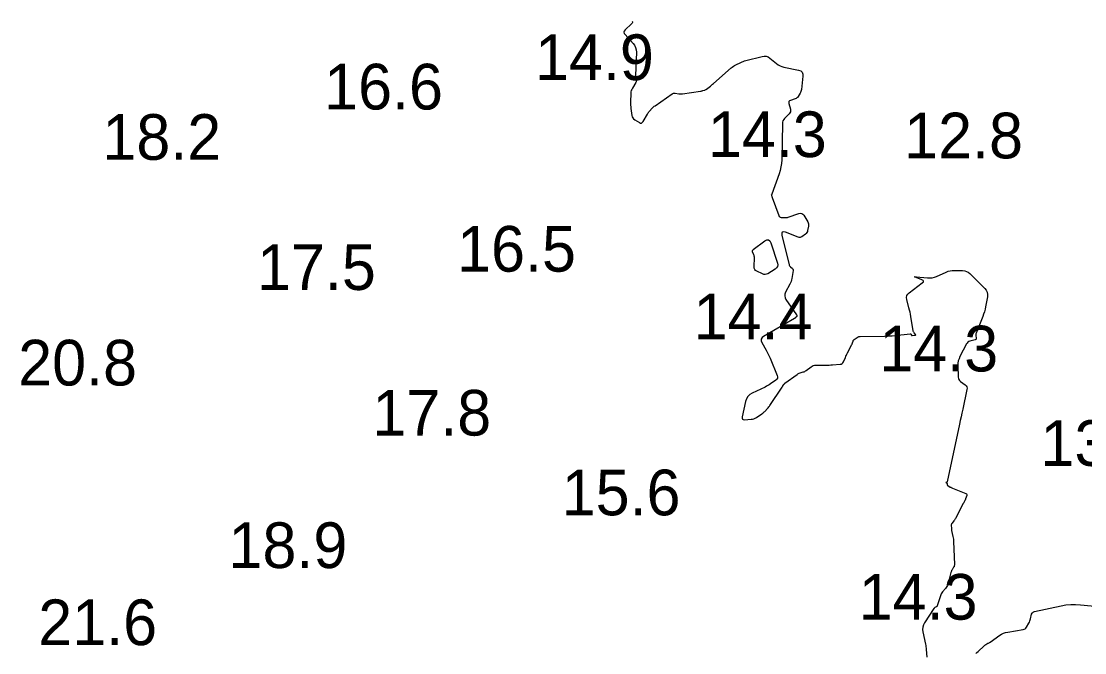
# Model space of a CAD drawing. Extents: x 3040093 to 3056816, y 408076 to 509144.
# Drawn here: x 3044574 to 3044690.5, y 435403.2 to 435472.3 of the extents above; entities that cross this region are included whole.
import ezdxf

# ---------------------------------------------------------------- set-up
doc = ezdxf.new("R2010")
doc.units = 0
doc.layers.add('V-CHAN-CONT-EL15', color=7, linetype='Continuous')
doc.layers.add('V-TOPO-SOUN-0810', color=7, linetype='Continuous')

msp = doc.modelspace()

# ---------------------------------------------------------------- linework, layer by layer
at = {"layer": 'V-CHAN-CONT-EL15'}
for points in [[(3044640.95, 435472.37), (3044640.97, 435472.29), (3044640.97, 435472.2), (3044640.93, 435472.13), (3044640.87, 435472.06), (3044640.18, 435471.41), (3044640.08, 435471.28), (3044640.04, 435471.15), (3044640.07, 435471.01), (3044640.16, 435470.88), (3044641.04, 435469.93), (3044641.2, 435469.72), (3044641.32, 435469.48), (3044641.38, 435469.23), (3044641.4, 435468.96), (3044641.32, 435466.41), (3044641.32, 435466.35), (3044641.33, 435466.28), (3044641.33, 435466.22), (3044641.34, 435466.15), (3044641.38, 435465.9), (3044641.39, 435465.83), (3044641.38, 435465.77), (3044641.37, 435465.72), (3044641.34, 435465.66), (3044640.96, 435465.01), (3044640.89, 435464.89), (3044640.84, 435464.75), (3044640.81, 435464.61), (3044640.8, 435464.47), (3044640.76, 435463.5), (3044640.76, 435463.32), (3044640.77, 435463.15), (3044640.78, 435462.97), (3044640.8, 435462.79), (3044640.92, 435462.03), (3044640.95, 435461.89), (3044641.01, 435461.77), (3044641.1, 435461.66), (3044641.22, 435461.57), (3044641.73, 435461.26), (3044641.85, 435461.2), (3044641.95, 435461.2), (3044642.05, 435461.26), (3044642.13, 435461.36), (3044642.6, 435462.19), (3044642.66, 435462.28), (3044642.71, 435462.36), (3044642.78, 435462.44), (3044642.85, 435462.52), (3044643.13, 435462.83), (3044643.2, 435462.9), (3044643.27, 435462.97), (3044643.35, 435463.04), (3044643.44, 435463.1), (3044645.31, 435464.4), (3044645.39, 435464.44), (3044645.48, 435464.47), (3044645.57, 435464.48), (3044645.66, 435464.48), (3044646.05, 435464.41), (3044646.15, 435464.4), (3044646.24, 435464.39), (3044646.34, 435464.4), (3044646.44, 435464.41), (3044648.43, 435464.7), (3044648.49, 435464.71), (3044648.55, 435464.73), (3044648.6, 435464.74), (3044648.66, 435464.75), (3044648.88, 435464.82), (3044648.94, 435464.84), (3044648.99, 435464.86), (3044649.04, 435464.89), (3044649.09, 435464.92), (3044649.5, 435465.25), (3044649.58, 435465.32), (3044649.67, 435465.38), (3044649.75, 435465.45), (3044649.83, 435465.52), (3044651.78, 435467.25), (3044651.9, 435467.34), (3044652.02, 435467.43), (3044652.15, 435467.51), (3044652.28, 435467.58), (3044652.83, 435467.84), (3044652.97, 435467.91), (3044653.11, 435467.96), (3044653.25, 435468.01), (3044653.4, 435468.05), (3044655.19, 435468.5), (3044655.41, 435468.54), (3044655.62, 435468.52), (3044655.82, 435468.44), (3044656.01, 435468.32), (3044656.74, 435467.72), (3044656.93, 435467.59), (3044657.13, 435467.48), (3044657.34, 435467.39), (3044657.56, 435467.33), (3044659.16, 435466.99), (3044659.39, 435466.91), (3044659.55, 435466.77), (3044659.63, 435466.57), (3044659.64, 435466.32), (3044659.47, 435464.87), (3044659.45, 435464.76), (3044659.42, 435464.66), (3044659.38, 435464.56), (3044659.33, 435464.47), (3044659.1, 435464.1), (3044659.04, 435464.02), (3044658.97, 435463.95), (3044658.88, 435463.89), (3044658.78, 435463.85), (3044658.27, 435463.67), (3044658.17, 435463.62), (3044658.11, 435463.55), (3044658.08, 435463.46), (3044658.1, 435463.35), (3044658.26, 435462.71), (3044658.28, 435462.57), (3044658.27, 435462.44), (3044658.22, 435462.31), (3044658.13, 435462.2), (3044657.63, 435461.71), (3044657.53, 435461.58), (3044657.45, 435461.44), (3044657.41, 435461.3), (3044657.39, 435461.14), (3044657.31, 435457.18), (3044657.28, 435456.78), (3044657.23, 435456.4), (3044657.14, 435456.01), (3044657.02, 435455.64), (3044656.23, 435453.42), (3044656.22, 435453.41), (3044656.22, 435453.4), (3044656.21, 435453.39), (3044656.21, 435453.38), (3044656.18, 435453.35), (3044656.18, 435453.34), (3044656.17, 435453.33), (3044656.17, 435453.32), (3044656.18, 435453.31), (3044656.23, 435453.16), (3044656.24, 435453.13), (3044656.25, 435453.11), (3044656.26, 435453.08), (3044656.27, 435453.05), (3044656.99, 435451.08), (3044657.03, 435450.99), (3044657.09, 435450.93), (3044657.16, 435450.9), (3044657.25, 435450.88), (3044657.64, 435450.86), (3044657.74, 435450.85), (3044657.84, 435450.86), (3044657.93, 435450.88), (3044658.03, 435450.91), (3044659.19, 435451.31), (3044659.36, 435451.34), (3044659.5, 435451.32), (3044659.62, 435451.24), (3044659.73, 435451.11), (3044660.16, 435450.38), (3044660.21, 435450.27), (3044660.24, 435450.16), (3044660.25, 435450.04), (3044660.24, 435449.92), (3044660.15, 435449.43), (3044660.12, 435449.32), (3044660.07, 435449.22), (3044660, 435449.13), (3044659.92, 435449.05), (3044659.52, 435448.75), (3044659.42, 435448.7), (3044659.32, 435448.67), (3044659.21, 435448.67), (3044659.1, 435448.7), (3044657.74, 435449.25), (3044657.51, 435449.31), (3044657.37, 435449.28), (3044657.32, 435449.14), (3044657.34, 435448.91), (3044658.12, 435445.71), (3044658.14, 435445.65), (3044658.17, 435445.58), (3044658.21, 435445.53), (3044658.26, 435445.48), (3044658.48, 435445.29), (3044658.52, 435445.23), (3044658.55, 435445.18), (3044658.57, 435445.12), (3044658.56, 435445.05), (3044658.43, 435444.2), (3044658.4, 435444.04), (3044658.35, 435443.88), (3044658.29, 435443.73), (3044658.22, 435443.58), (3044657.73, 435442.68), (3044657.65, 435442.48), (3044657.64, 435442.29), (3044657.68, 435442.09), (3044657.77, 435441.9), (3044658.93, 435440.22), (3044658.94, 435440.2), (3044658.95, 435440.19), (3044658.95, 435440.17), (3044658.96, 435440.16), (3044658.98, 435440.09), (3044658.98, 435440.07), (3044658.98, 435440.06), (3044658.97, 435440.05), (3044658.96, 435440.04), (3044658.9, 435439.98), (3044658.88, 435439.97), (3044658.87, 435439.96), (3044658.85, 435439.94), (3044658.84, 435439.93), (3044658.79, 435439.87), (3044658.78, 435439.86), (3044658.76, 435439.84), (3044658.75, 435439.83), (3044658.73, 435439.82), (3044655.33, 435437.85), (3044655.16, 435437.72), (3044655.07, 435437.56), (3044655.06, 435437.38), (3044655.14, 435437.18), (3044655.61, 435436.33), (3044655.73, 435436.12), (3044655.84, 435435.9), (3044655.94, 435435.68), (3044656.04, 435435.46), (3044656.82, 435433.57), (3044656.86, 435433.42), (3044656.85, 435433.28), (3044656.79, 435433.16), (3044656.67, 435433.05), (3044656.09, 435432.66), (3044655.95, 435432.56), (3044655.8, 435432.48), (3044655.65, 435432.39), (3044655.49, 435432.31), (3044654.08, 435431.64), (3044653.82, 435431.48), (3044653.61, 435431.27), (3044653.46, 435431.03), (3044653.36, 435430.74), (3044652.99, 435429.05), (3044652.97, 435428.91), (3044653.01, 435428.81), (3044653.11, 435428.75), (3044653.25, 435428.74), (3044653.98, 435428.78), (3044654.13, 435428.8), (3044654.27, 435428.83), (3044654.41, 435428.89), (3044654.55, 435428.97), (3044655.14, 435429.38), (3044655.23, 435429.44), (3044655.31, 435429.51), (3044655.39, 435429.58), (3044655.46, 435429.65), (3044655.76, 435429.97), (3044655.83, 435430.05), (3044655.89, 435430.13), (3044655.96, 435430.21), (3044656.02, 435430.3), (3044657.36, 435432.3), (3044657.38, 435432.33), (3044657.41, 435432.37), (3044657.43, 435432.41), (3044657.45, 435432.45), (3044657.55, 435432.6), (3044657.57, 435432.63), (3044657.6, 435432.67), (3044657.63, 435432.7), (3044657.67, 435432.72), (3044658.99, 435433.69), (3044659.06, 435433.74), (3044659.14, 435433.78), (3044659.23, 435433.82), (3044659.32, 435433.85), (3044659.67, 435433.96), (3044659.76, 435433.99), (3044659.84, 435434.03), (3044659.92, 435434.07), (3044660, 435434.13), (3044660.52, 435434.53), (3044660.64, 435434.6), (3044660.76, 435434.66), (3044660.89, 435434.69), (3044661.03, 435434.7), (3044662.16, 435434.72), (3044662.34, 435434.72), (3044662.52, 435434.72), (3044662.7, 435434.73), (3044662.89, 435434.74), (3044663.7, 435434.8), (3044663.83, 435434.83), (3044663.93, 435434.88), (3044664.01, 435434.96), (3044664.07, 435435.07), (3044664.29, 435435.55), (3044664.34, 435435.68), (3044664.4, 435435.8), (3044664.45, 435435.92), (3044664.51, 435436.04), (3044664.99, 435436.96), (3044665.01, 435437.01), (3044665.03, 435437.06), (3044665.05, 435437.1), (3044665.07, 435437.15), (3044665.13, 435437.35), (3044665.14, 435437.39), (3044665.17, 435437.43), (3044665.2, 435437.47), (3044665.24, 435437.5), (3044665.59, 435437.75), (3044665.67, 435437.79), (3044665.74, 435437.83), (3044665.83, 435437.85), (3044665.91, 435437.85), (3044668.55, 435437.89), (3044668.84, 435437.9), (3044669.13, 435437.91), (3044669.41, 435437.93), (3044669.7, 435437.96), (3044671.36, 435438.14), (3044671.39, 435438.14), (3044671.41, 435438.13), (3044671.43, 435438.12), (3044671.45, 435438.09), (3044671.51, 435438), (3044671.53, 435437.97), (3044671.55, 435437.96), (3044671.58, 435437.95), (3044671.6, 435437.95), (3044671.94, 435437.98), (3044671.98, 435437.99), (3044672.01, 435438.01), (3044672, 435438.04), (3044671.97, 435438.08), (3044671.81, 435438.26), (3044671.77, 435438.31), (3044671.74, 435438.36), (3044671.72, 435438.42), (3044671.7, 435438.48), (3044671.45, 435440.03), (3044671.41, 435440.27), (3044671.36, 435440.5), (3044671.31, 435440.74), (3044671.25, 435440.97), (3044671, 435441.9), (3044670.98, 435442.12), (3044671.01, 435442.32), (3044671.11, 435442.49), (3044671.27, 435442.64), (3044672.71, 435443.71), (3044672.82, 435443.81), (3044672.84, 435443.89), (3044672.8, 435443.97), (3044672.67, 435444.04), (3044672.02, 435444.3), (3044671.9, 435444.35), (3044671.86, 435444.38), (3044671.91, 435444.4), (3044672.04, 435444.39), (3044673.27, 435444.26), (3044673.53, 435444.25), (3044673.78, 435444.28), (3044674.03, 435444.33), (3044674.27, 435444.42), (3044675.33, 435444.9), (3044675.54, 435444.98), (3044675.76, 435445.04), (3044675.98, 435445.07), (3044676.21, 435445.08), (3044677.12, 435445.06), (3044677.35, 435445.04), (3044677.55, 435444.97), (3044677.74, 435444.87), (3044677.91, 435444.73), (3044679.54, 435443.1), (3044679.71, 435442.9), (3044679.81, 435442.68), (3044679.85, 435442.43), (3044679.84, 435442.17), (3044679.63, 435441.09), (3044679.58, 435440.82), (3044679.51, 435440.55), (3044679.42, 435440.29), (3044679.33, 435440.03), (3044678.59, 435438.21), (3044678.57, 435438.14), (3044678.56, 435438.07), (3044678.56, 435438.01), (3044678.56, 435437.94), (3044678.61, 435437.66), (3044678.62, 435437.6), (3044678.6, 435437.55), (3044678.56, 435437.51), (3044678.5, 435437.49), (3044677.92, 435437.32), (3044677.8, 435437.28), (3044677.71, 435437.21), (3044677.63, 435437.13), (3044677.56, 435437.03), (3044676.83, 435435.64), (3044676.73, 435435.41), (3044676.65, 435435.17), (3044676.61, 435434.92), (3044676.6, 435434.66), (3044676.64, 435433.41), (3044676.66, 435433.26), (3044676.71, 435433.13), (3044676.79, 435433.01), (3044676.9, 435432.91), (3044677.41, 435432.54), (3044677.52, 435432.44), (3044677.59, 435432.32), (3044677.61, 435432.19), (3044677.6, 435432.04), (3044677.14, 435429.88), (3044677.05, 435429.46), (3044676.96, 435429.05), (3044676.87, 435428.64), (3044676.78, 435428.23), (3044675.42, 435421.92), (3044675.41, 435421.91), (3044675.4, 435421.9), (3044675.39, 435421.89), (3044675.38, 435421.88), (3044675.31, 435421.87), (3044675.3, 435421.86), (3044675.3, 435421.86), (3044675.3, 435421.85), (3044675.31, 435421.84), (3044675.38, 435421.8), (3044675.39, 435421.78), (3044675.4, 435421.77), (3044675.41, 435421.75), (3044675.42, 435421.74), (3044675.43, 435421.61), (3044675.44, 435421.58), (3044675.45, 435421.56), (3044675.47, 435421.54), (3044675.49, 435421.53), (3044675.77, 435421.37), (3044675.83, 435421.34), (3044675.88, 435421.32), (3044675.94, 435421.29), (3044676, 435421.26), (3044677.49, 435420.65), (3044677.55, 435420.61), (3044677.59, 435420.56), (3044677.6, 435420.5), (3044677.58, 435420.43), (3044677.45, 435420.06), (3044677.43, 435420.02), (3044677.41, 435419.98), (3044677.39, 435419.94), (3044677.37, 435419.89), (3044677.28, 435419.73), (3044677.26, 435419.69), (3044677.24, 435419.65), (3044677.22, 435419.61), (3044677.19, 435419.57), (3044676.34, 435417.94), (3044676.3, 435417.87), (3044676.26, 435417.8), (3044676.22, 435417.74), (3044676.17, 435417.67), (3044675.96, 435417.41), (3044675.92, 435417.35), (3044675.9, 435417.29), (3044675.88, 435417.23), (3044675.88, 435417.16), (3044675.89, 435416.88), (3044675.89, 435416.81), (3044675.9, 435416.74), (3044675.91, 435416.67), (3044675.92, 435416.6), (3044676.06, 435415.94), (3044676.09, 435415.8), (3044676.11, 435415.67), (3044676.12, 435415.53), (3044676.13, 435415.4), (3044676.22, 435412.89), (3044676.22, 435412.8), (3044676.2, 435412.73), (3044676.18, 435412.65), (3044676.14, 435412.58), (3044675.96, 435412.3), (3044675.92, 435412.23), (3044675.89, 435412.16), (3044675.86, 435412.08), (3044675.83, 435412.01), (3044675.49, 435410.7), (3044675.45, 435410.58), (3044675.4, 435410.47), (3044675.33, 435410.37), (3044675.26, 435410.27), (3044674.93, 435409.88), (3044674.85, 435409.78), (3044674.79, 435409.68), (3044674.73, 435409.57), (3044674.69, 435409.45), (3044674.34, 435408.36), (3044674.32, 435408.32), (3044674.3, 435408.29), (3044674.27, 435408.26), (3044674.24, 435408.24), (3044674.09, 435408.17), (3044674.06, 435408.15), (3044674.02, 435408.12), (3044674, 435408.09), (3044673.97, 435408.06), (3044672.96, 435406.51), (3044672.83, 435406.28), (3044672.76, 435406.03), (3044672.74, 435405.77), (3044672.77, 435405.51), (3044673.05, 435404.18), (3044673.08, 435404.03), (3044673.1, 435403.88), (3044673.12, 435403.73), (3044673.13, 435403.58), (3044673.19, 435402.74)], [(3044678.57, 435403.13), (3044678.68, 435403.25), (3044678.81, 435403.37), (3044679.47, 435403.99), (3044679.51, 435404.03), (3044679.57, 435404.07), (3044679.62, 435404.11), (3044679.67, 435404.14), (3044679.9, 435404.26), (3044679.96, 435404.29), (3044680.02, 435404.32), (3044680.07, 435404.36), (3044680.13, 435404.4), (3044681.19, 435405.14), (3044681.39, 435405.27), (3044681.6, 435405.37), (3044681.82, 435405.44), (3044682.06, 435405.49), (3044683.74, 435405.77), (3044683.85, 435405.8), (3044683.96, 435405.86), (3044684.04, 435405.93), (3044684.11, 435406.03), (3044684.37, 435406.48), (3044684.43, 435406.59), (3044684.48, 435406.71), (3044684.52, 435406.83), (3044684.55, 435406.95), (3044684.68, 435407.45), (3044684.72, 435407.57), (3044684.79, 435407.65), (3044684.88, 435407.72), (3044684.99, 435407.76), (3044687.9, 435408.37), (3044688.43, 435408.47), (3044688.96, 435408.51), (3044689.49, 435408.52), (3044690.03, 435408.49), (3044694.68, 435408.02)]]:
    msp.add_lwpolyline(points, dxfattribs=at)
msp.add_lwpolyline([(3044655.69, 435448.42), (3044655.87, 435448.43), (3044656.01, 435448.32), (3044656.12, 435448.1), (3044656.84, 435445.87), (3044656.88, 435445.67), (3044656.85, 435445.5), (3044656.76, 435445.35), (3044656.61, 435445.23), (3044655.79, 435444.72), (3044655.65, 435444.65), (3044655.5, 435444.62), (3044655.35, 435444.64), (3044655.2, 435444.69), (3044654.59, 435445), (3044654.46, 435445.08), (3044654.37, 435445.19), (3044654.31, 435445.33), (3044654.3, 435445.49), (3044654.33, 435446.46), (3044654.33, 435446.54), (3044654.31, 435446.63), (3044654.29, 435446.71), (3044654.27, 435446.79), (3044654.13, 435447.1), (3044654.11, 435447.17), (3044654.11, 435447.24), (3044654.14, 435447.3), (3044654.2, 435447.36), (3044655.47, 435448.3)], close=True, dxfattribs=at)

# ---------------------------------------------------------------- texts
at = {"layer": 'V-TOPO-SOUN-0810'}
for s, p in [('14.9 ', (3044630.3, 435465.91)), ('16.6 ', (3044607.21, 435462.69)), ('18.2 ', (3044582.93, 435457.18)), ('14.3 ', (3044649.23, 435457.48)), ('12.8 ', (3044670.72, 435457.34)), ('16.5 ', (3044621.77, 435444.94)), ('17.5 ', (3044599.86, 435442.94)), ('14.4 ', (3044647.66, 435437.53)), ('14.3 ', (3044668, 435434.02)), ('20.8 ', (3044573.71, 435432.48)), ('17.8 ', (3044612.49, 435427)), ('13.2 ', (3044685.65, 435423.68)), ('15.6 ', (3044633.22, 435418.27)), ('18.9 ', (3044596.74, 435412.5)), ('14.3 ', (3044665.74, 435406.85)), ('21.6 ', (3044575.91, 435404.06))]:
    msp.add_text(s, height=5, dxfattribs=at).set_placement(p)

doc.saveas('drawing.dxf')
